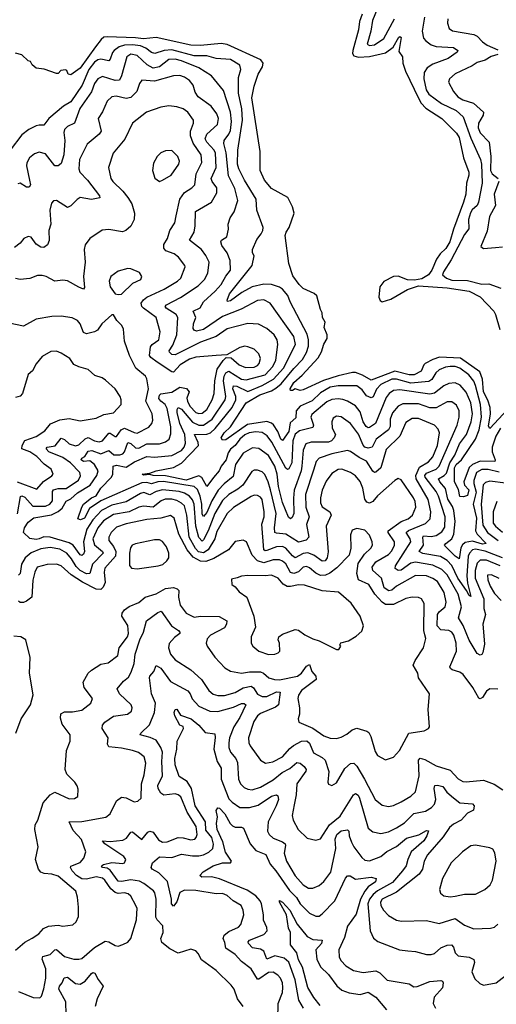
# Model space of a CAD drawing. Extents: x 1443846 to 1577407, y 839182 to 927291.
# Tile 370 of 535: x 1536562 to 1539576, y 868600 to 874830. Entities that reach past the tile are written whole.
import ezdxf

# ---------------------------------------------------------------- set-up
doc = ezdxf.new("R2010")
doc.units = 0

msp = doc.modelspace()

# ---------------------------------------------------------------- linework, layer by layer
at = {"layer": '0CON20XD'}
for points in [[(1538823.6, 874896.4), (1538792.1, 874825), (1538782.8, 874757.2), (1538759.6, 874675), (1538775, 874666.7), (1538805, 874671.4), (1538865, 874710.8), (1538932.5, 874835)], [(1538728.2, 874865), (1538711.5, 874818.5), (1538703.9, 874765), (1538668.3, 874635), (1538666.8, 874615), (1538675, 874601.8), (1538705, 874592.4), (1538775, 874596.7), (1538875, 874620.4), (1538923.7, 874656.4), (1538960, 874720), (1538965, 874724), (1538975, 874716), (1538959.5, 874629.5), (1538982.9, 874595), (1538984.3, 874555), (1539001.4, 874505), (1539083.6, 874333.6), (1539101.7, 874301.7), (1539130.3, 874270.3), (1539231.8, 874205), (1539325, 874110.9), (1539341.6, 874085), (1539369.7, 873955), (1539403.2, 873865), (1539403.3, 873845), (1539388.4, 873795), (1539382.4, 873725), (1539369.3, 873675), (1539304.4, 873505), (1539282.2, 873425), (1539257.2, 873382.8), (1539221.4, 873348.6), (1539197.3, 873315), (1539168.5, 873245), (1539146.6, 873215), (1539105, 873189.4), (1539059.1, 873180.9), (1539015, 873182.8), (1538955, 873206.3), (1538925, 873204.8), (1538865, 873173.9), (1538839.2, 873139.2), (1538833.4, 873075), (1538842.5, 873052.5), (1538855, 873045.3), (1538909.3, 873060.7), (1539015, 873123), (1539084.2, 873145.8), (1539265, 873132.6), (1539405, 873111.7), (1539475, 873076.9), (1539561.1, 872985), (1539572.1, 872965), (1539598.7, 872868.7)], [(1539122.9, 874845), (1539107.8, 874757.8), (1539115, 874713.3), (1539130, 874695), (1539165, 874670), (1539195, 874660.5), (1539305, 874654.1), (1539332.5, 874635), (1539328.8, 874625), (1539271.5, 874585), (1539175, 874548.4), (1539139.2, 874525), (1539119.5, 874495), (1539118.7, 874455), (1539132.8, 874385), (1539148.9, 874358.9), (1539229.8, 874299.8), (1539321.3, 874255), (1539365.6, 874215.6), (1539415, 874080), (1539475.2, 873945), (1539482.7, 873915), (1539487.5, 873795), (1539464.5, 873675), (1539456.1, 873655), (1539422.7, 873627.3), (1539412.1, 873607.9), (1539400.2, 873565), (1539402.8, 873507.2), (1539375, 873471.5), (1539290.6, 873309.4), (1539241.2, 873235), (1539235.6, 873215), (1539261.1, 873195), (1539295, 873182.5), (1539395, 873178.9), (1539485, 873156.6), (1539529.1, 873159.1), (1539605, 873130)], [(1539268.6, 874835), (1539267.3, 874807.3), (1539278.1, 874775), (1539298.2, 874758.2), (1539435, 874735.2), (1539455, 874726.5), (1539489.7, 874689.7), (1539518.8, 874668.8), (1539585, 874639.7)], [(1539703.8, 872425), (1539535, 872242.7), (1539527.8, 872257.8), (1539539.6, 872335), (1539536.7, 872375), (1539521.7, 872421.7), (1539495.2, 872475), (1539488.8, 872555), (1539471.9, 872601.9), (1539348.9, 872688.9), (1539216.5, 872693.5), (1539175, 872680.5), (1539126.7, 872655), (1539117.1, 872645), (1539101.9, 872605), (1539057.3, 872582.7), (1539025, 872582), (1538935, 872606), (1538785, 872548), (1538729.9, 872579.9), (1538685, 872597), (1538667.5, 872597.5), (1538575, 872576.8), (1538482.8, 872547.2), (1538355, 872488.6), (1538335, 872484.4), (1538305, 872493.8), (1538286.9, 872483.1), (1538275, 872483.8), (1538273.3, 872495), (1538295, 872533.3), (1538349.1, 872580.9), (1538449, 872691), (1538471.1, 872728.9), (1538485, 872777.5), (1538506.7, 872813.3), (1538505.4, 872835), (1538487.8, 872882.2), (1538493.8, 872915), (1538476, 872945), (1538474, 872975), (1538464.4, 872995), (1538442.1, 873082.1), (1538425, 873096.7), (1538355, 873128.1), (1538328.6, 873155), (1538288.8, 873208.8), (1538265, 873287.5), (1538240.8, 873465), (1538246.2, 873485), (1538267.1, 873515), (1538297.5, 873605), (1538288, 873645), (1538258, 873705), (1538155, 873761.4), (1538110, 873815), (1538082.9, 873875), (1538082.2, 873995), (1538030.7, 874335), (1538045, 874410), (1538070.9, 874485), (1538098, 874532), (1538101.5, 874555), (1538086.1, 874576.1), (1537875, 874672.4), (1537835, 874678.5), (1537705, 874666.3), (1537645, 874668.6), (1537425, 874717.5), (1537345, 874708.6), (1537295, 874715.9), (1537115, 874721.9), (1537095, 874718.1), (1537077.2, 874705), (1537041.4, 874658.6), (1536945, 874522.9), (1536885, 874480.8), (1536868.1, 874485), (1536859.1, 874509.1), (1536852.5, 874512.5), (1536822.5, 874507.5), (1536805, 874490), (1536795, 874490), (1536717, 874517), (1536665, 874522.5), (1536640, 874545), (1536630, 874565), (1536615, 874570), (1536575, 874607.5), (1536535, 874617.5)], [(1539602.3, 872245), (1539572.5, 872195), (1539549.1, 872125), (1539550.4, 872095), (1539568.8, 872045), (1539567.5, 872035), (1539475, 872036.8), (1539424.9, 872015.1), (1539404.2, 871995.8), (1539370, 871905), (1539374.4, 871884.4), (1539402, 871855), (1539395, 871820), (1539369.5, 871810.5), (1539345, 871812.9), (1539337.7, 871857.7), (1539312.3, 871905), (1539312, 871995), (1539322.4, 872015), (1539355.8, 872044.2), (1539444.8, 872175), (1539467.9, 872235), (1539483.3, 872315), (1539476.6, 872395), (1539444.5, 872515), (1539433.3, 872543.3), (1539402.8, 872582.8), (1539344.9, 872624.9), (1539315, 872634.8), (1539285, 872636.3), (1539255, 872631.9), (1539215, 872613.6), (1539194.5, 872595.5), (1539167.7, 872552.3), (1539148.8, 872541.2), (1539035, 872529.4), (1538945, 872556), (1538915, 872554.6), (1538845, 872521.3), (1538819.1, 872490.9), (1538797.6, 872442.4), (1538785, 872436), (1538755, 872450.7), (1538727.3, 872487.3), (1538695, 872512.9), (1538575, 872514), (1538525, 872504), (1538465, 872468.3), (1538411.8, 872418.2), (1538335, 872384.3), (1538309.8, 872355), (1538308.6, 872311.4), (1538271.8, 872278.2), (1538265, 872223.9), (1538225, 872167.3), (1538213.9, 872175), (1538193.5, 872223.5), (1538166.7, 872266.7), (1538155, 872277.1), (1538125, 872287), (1538002, 872268), (1537865, 872170.9), (1537845, 872170), (1537836.4, 872185), (1537855.9, 872215), (1537895.5, 872254.5), (1537994.8, 872405.2), (1538081.2, 872455), (1538155, 872481.8), (1538182, 872498), (1538215, 872526.2), (1538295, 872623.7), (1538350.6, 872679.4), (1538375.4, 872724.6), (1538387.6, 872765), (1538387.7, 872805), (1538378.9, 872838.9), (1538272.3, 873045), (1538257.2, 873085), (1538224.7, 873125), (1538205, 873138), (1538154.6, 873154.6), (1538105, 873157.1), (1538031.6, 873138.4), (1537967.5, 873102.5), (1537895, 873050), (1537876.4, 873046.4), (1537873.1, 873055), (1537887.8, 873095), (1538031.2, 873275), (1538045.6, 873335), (1538034.5, 873355), (1538034.6, 873375), (1538061.1, 873438.9), (1538088.2, 873475), (1538100, 873495), (1538100.9, 873515), (1538062.5, 873625), (1538057.1, 873695), (1537983.7, 873813.7), (1537947.1, 873885), (1537939, 873915), (1537942, 874005), (1537971.9, 874195), (1537967.5, 874265), (1537946.1, 874365), (1537945.3, 874465), (1537960.7, 874515), (1537955, 874542.9), (1537895, 874576.8), (1537805, 874583.3), (1537745, 874600.8), (1537665, 874601.9), (1537525, 874639.6), (1537475, 874635.7), (1537415.9, 874615.9), (1537395, 874621.8), (1537360.6, 874650.6), (1537324.9, 874664.9), (1537275, 874670.8), (1537225, 874668.2), (1537191.6, 874658.4), (1537160, 874635), (1537148.1, 874621.9), (1537135, 874580.8), (1537125, 874568.8), (1537075, 874579), (1537055, 874575.5), (1537035, 874562), (1536998.1, 874515), (1536956.8, 874415), (1536885, 874310.3), (1536838.3, 874281.7), (1536745.5, 874205), (1536715, 874161.9), (1536685, 874163.3), (1536665, 874157.5), (1536619.4, 874135), (1536575, 874101.8), (1536501.4, 874005)], [(1539595, 871966.8), (1539525, 871983.4), (1539485, 871984.2), (1539451.2, 871965), (1539434, 871915), (1539434.1, 871895), (1539449.7, 871840.3), (1539429.9, 871765), (1539450.3, 871675), (1539444.5, 871595), (1539454.9, 871574.9), (1539511.9, 871515), (1539488.5, 871511.5), (1539425, 871530.8), (1539379.3, 871520.7), (1539362.3, 871507.7), (1539351.7, 871488.3), (1539342.2, 871417.8), (1539315, 871434.3), (1539250.4, 871500.4), (1539247.8, 871505), (1539256.2, 871515), (1539294.4, 871545), (1539307.4, 871575), (1539316.6, 871655), (1539308.3, 871725), (1539299, 871749), (1539270.2, 871795), (1539255, 871863.9), (1539218.1, 871905), (1539211.1, 871925), (1539246.2, 871945), (1539260.2, 871959.8), (1539283.2, 872026.8), (1539312.9, 872075), (1539342.8, 872145), (1539388.3, 872205), (1539417.9, 872285), (1539426.5, 872335), (1539414.8, 872405), (1539385, 872473.1), (1539347.1, 872517.1), (1539315, 872532), (1539275, 872526.7), (1539245, 872512.5), (1539185, 872466.7), (1539155, 872459.2), (1538965, 872487.5), (1538925, 872483.1), (1538898.7, 872465), (1538880, 872440), (1538811.8, 872275), (1538775, 872249.7), (1538765, 872247.5), (1538753.9, 872256.1), (1538734.9, 872284.9), (1538715, 872347.9), (1538686.5, 872386.5), (1538635.5, 872415.5), (1538605.5, 872425.5), (1538575, 872430.4), (1538535, 872425.7), (1538505, 872412.1), (1538409, 872331), (1538403.6, 872315), (1538420, 872265), (1538415, 872250), (1538332, 872228), (1538305, 872208), (1538289.8, 872165), (1538283.4, 872025), (1538265, 871987.9), (1538255, 871984.5), (1538245, 871992.7), (1538156, 872156), (1538126.4, 872196.4), (1538095, 872217), (1538055, 872221.6), (1538012.9, 872215), (1537985, 872202.7), (1537954.7, 872175), (1537925.2, 872135), (1537895, 872112.5), (1537880.8, 872089.2), (1537868, 872045), (1537835.5, 872005), (1537823.5, 871975), (1537787.4, 871932.6), (1537745, 871875.7), (1537713.7, 871933.7), (1537695, 871943.7), (1537615, 871916.6), (1537485, 871943.6), (1537405, 871944.6), (1537385, 871950.9), (1537345, 871948), (1537336.2, 871955), (1537385, 871960), (1537424.8, 871975.2), (1537535, 871995.7), (1537586.1, 872023.9), (1537691.7, 872135), (1537691.2, 872155), (1537666.5, 872205), (1537745, 872206.7), (1537768.6, 872215), (1537797.3, 872242.7), (1537904.7, 872375.3), (1537929.3, 872425), (1537928.7, 872445), (1537909.6, 872495), (1537915, 872513.8), (1537935, 872510.2), (1538005, 872476.6), (1538096.2, 872515), (1538167.4, 872555), (1538229.3, 872625), (1538305.8, 872775), (1538295.8, 872825), (1538145, 873035.5), (1538105, 873056.4), (1538065, 873052.3), (1537962.7, 872997.3), (1537845, 872951), (1537725, 872868.8), (1537679.4, 872859.4), (1537664.5, 872864.5), (1537659.2, 872875), (1537661.8, 872905), (1537675.9, 872945), (1537659.4, 872985), (1537703.9, 873006.1), (1537724.7, 873045), (1537798.6, 873111.4), (1537835.2, 873155), (1537865, 873206.6), (1537894.1, 873245), (1537892, 873305), (1537873.4, 873355), (1537840.3, 873400.3), (1537832.9, 873425), (1537839.2, 873435), (1537871.9, 873455), (1537881.8, 873505), (1537879.4, 873535), (1537893.3, 873576.7), (1537918.2, 873615), (1537941.4, 873685), (1537921.6, 873761.6), (1537882.1, 873842.1), (1537867.8, 873987.8), (1537853.1, 874046.9), (1537855.9, 874065), (1537885.4, 874104.6), (1537895, 874129.2), (1537900.8, 874185), (1537894.2, 874244.2), (1537851.5, 874381.5), (1537774.5, 874475), (1537695, 874524.3), (1537585, 874569.7), (1537545, 874579.3), (1537505, 874577.7), (1537445, 874532.2), (1537405, 874522), (1537367.6, 874545), (1537305, 874604.1), (1537265, 874610.8), (1537240.4, 874595), (1537206, 874474), (1537192.8, 874447.3), (1537165, 874444.8), (1537085, 874470), (1537055, 874455.4), (1537034.2, 874425.8), (1537016.6, 874373.4), (1536942.3, 874267.7), (1536907.5, 874175), (1536865, 874153.8), (1536845.8, 874134.2), (1536840.9, 874115), (1536847, 874065), (1536842, 873975), (1536825, 873920.6), (1536805, 873905.6), (1536785, 873905.7), (1536725, 873981.2), (1536685, 873990.7), (1536655, 873981.1), (1536624.1, 873955.9), (1536606.8, 873925), (1536605.8, 873905), (1536624.7, 873815), (1536630, 873785), (1536620.7, 873769.3), (1536605, 873770.4), (1536565, 873795.7), (1536549.1, 873790.9)], [(1539585, 874608.8), (1539543, 874597), (1539505.7, 874574.3), (1539455, 874558.8), (1539422.7, 874537.3), (1539315, 874486.4), (1539280, 874455), (1539272.9, 874435), (1539305.4, 874375), (1539332.4, 874342.4), (1539365, 874323.1), (1539431.5, 874301.5), (1539495.4, 874245), (1539493.4, 874225), (1539464.3, 874175), (1539461.5, 874145), (1539475, 874112.8), (1539530.6, 874055), (1539541.3, 873965), (1539538.5, 873875), (1539549.1, 873855), (1539586.9, 873825)], [(1537671.5, 873525), (1537673.4, 873616.6), (1537774.1, 873675.9), (1537809.2, 873735), (1537807.8, 873765), (1537779.4, 873805), (1537772.7, 873825), (1537804.8, 873895), (1537800.7, 873985), (1537791.5, 874005), (1537745.3, 874055), (1537735.8, 874075), (1537746.1, 874105), (1537813.3, 874166.7), (1537818.7, 874205), (1537807.8, 874235), (1537772.2, 874282.2), (1537690.8, 874340.8), (1537672, 874372), (1537658.2, 874415), (1537636.2, 874445), (1537605, 874466), (1537575, 874477.2), (1537535, 874475.3), (1537415, 874440.5), (1537335, 874446.5), (1537319.6, 874425), (1537302.5, 874375), (1537265, 874337.3), (1537235, 874331.4), (1537172.5, 874345), (1537145, 874341.5), (1537114.6, 874315), (1537085, 874247.5), (1537058.2, 874205), (1537077.1, 874125), (1537063.5, 874105), (1536987.7, 874042.3), (1536940.7, 873945), (1536936.9, 873885), (1536942.1, 873865), (1536990, 873815), (1537066.5, 873715), (1537068.1, 873701.9), (1537015, 873692.3), (1536945, 873704.4), (1536925, 873692.9), (1536885, 873651.5), (1536865, 873641.9), (1536795, 873685.8), (1536775, 873683.8), (1536762.2, 873667.8), (1536752.9, 873625), (1536758.2, 873535), (1536745.4, 873495), (1536747.4, 873432.6), (1536737.1, 873405), (1536715, 873388.1), (1536695, 873389.4), (1536665, 873408.9), (1536635, 873453.1), (1536615, 873458.2), (1536588.1, 873445), (1536565.7, 873415), (1536528.3, 873388.3)], [(1539600, 871375), (1539515, 871409.2), (1539475, 871409.4), (1539455, 871391.8), (1539441.7, 871345), (1539443, 871295), (1539496.3, 871165), (1539496.5, 871105), (1539507, 871067), (1539491.7, 871005), (1539498, 870932), (1539502, 870878), (1539491.5, 870825), (1539485, 870812.5), (1539475, 870809.2), (1539455, 870820), (1539405, 870904.5), (1539367.4, 870997.4), (1539337.3, 871045), (1539356, 871115), (1539334.5, 871195), (1539265, 871316.9), (1539231, 871351), (1539175, 871378.8), (1539065, 871398), (1539035, 871391.4), (1538975, 871346.7), (1538954.7, 871344.7), (1538936.8, 871356.8), (1538939.6, 871375), (1539035.2, 871525), (1539031.5, 871545), (1539005.3, 871585), (1539021.3, 871598.6), (1539128.8, 871641.2), (1539158.5, 871671.5), (1539161.9, 871715), (1539145.3, 871794.7), (1539068.7, 871925), (1539067.8, 871945), (1539091.2, 871998.8), (1539147.5, 872032.5), (1539175, 872062.7), (1539204.8, 872135), (1539216.5, 872216.5), (1539208.8, 872238.8), (1539185.6, 872265), (1539085, 872305.3), (1539045, 872305.9), (1539005, 872280), (1538965.5, 872194.5), (1538880.3, 872109.7), (1538846.1, 871993.9), (1538815, 871967.5), (1538805, 871965.6), (1538795, 871972.5), (1538755.5, 872035.5), (1538709.4, 872059.4), (1538655, 872098.5), (1538635, 872103.9), (1538535, 872083.1), (1538455, 872056), (1538436.6, 872033.4), (1538419.7, 871979.7), (1538370, 871825), (1538370.7, 871745), (1538392.6, 871685), (1538375.3, 871634.7), (1538390.3, 871555), (1538374.2, 871535.8), (1538324.8, 871524.8), (1538245, 871573.8), (1538185, 871579.7), (1538175.8, 871585.8), (1538173, 871615), (1538183.8, 871705), (1538149, 871855), (1538134.1, 871905), (1538111.7, 871951.7), (1538095, 871968.2), (1538065, 871980.4), (1538045, 871979.2), (1538029.9, 871970.1), (1537972.4, 871885), (1537941.5, 871858.5), (1537885, 871826.1), (1537845, 871787.7), (1537795.8, 871705), (1537754.4, 871595.6), (1537725, 871538.5), (1537715, 871530.3), (1537695, 871554), (1537675.1, 871625.1), (1537665.7, 871765), (1537655, 871792.4), (1537636.7, 871815), (1537604.2, 871834.2), (1537570, 871845), (1537465, 871855.1), (1537425, 871844.8), (1537385, 871822.7), (1537347, 871837), (1537325, 871832.3), (1537235, 871779.8), (1537145, 871758.7), (1537079.4, 871725), (1537024.2, 871665.8), (1536985.9, 871605), (1536964.9, 871525), (1536971.2, 871465), (1536965, 871447.5), (1536955, 871439.2), (1536945, 871443.2), (1536900, 871505), (1536875, 871520.6), (1536755.2, 871554.8), (1536715, 871556.5), (1536684.3, 871545.7), (1536665, 871541.1), (1536625, 871547.3), (1536585.8, 871585), (1536593.2, 871615), (1536615, 871650.4), (1536652.3, 871677.7), (1536763.1, 871696.9), (1536805, 871717), (1536830.9, 871739.1), (1536856, 871784), (1536885, 871797), (1536927.2, 871835), (1537007.7, 871885), (1537050.4, 871945), (1537057.3, 871975), (1537035, 872015.5), (1537005, 872039.1), (1536965.2, 872034.8), (1536951.1, 872045), (1536955.7, 872055), (1536973.6, 872066.4), (1536995, 872099.5), (1537017.2, 872102.8), (1537075, 872083), (1537125, 872104.6), (1537157.1, 872077.1), (1537195, 872075.8), (1537215, 872083.1), (1537225, 872095.4), (1537245, 872155.3), (1537265, 872149), (1537295, 872120.8), (1537315, 872118.3), (1537365, 872145.2), (1537445, 872146.6), (1537485, 872159.3), (1537507.7, 872175), (1537518.7, 872208.7), (1537517.3, 872252.7), (1537495, 872370), (1537481, 872395), (1537454, 872415), (1537442.6, 872432.6), (1537446, 872454), (1537455, 872463.1), (1537525, 872473.9), (1537575, 872504.2), (1537616.5, 872496.5), (1537633.3, 872475), (1537619.7, 872435), (1537622.9, 872415), (1537638.5, 872385), (1537675, 872343.8), (1537695, 872337.1), (1537715, 872340), (1537745, 872362.5), (1537778.3, 872425), (1537792.4, 872465), (1537796.1, 872545), (1537811.2, 872618.8), (1537847.7, 872672.3), (1537868.3, 872691.7), (1537900, 872690), (1537950, 872645), (1537989, 872629), (1538045, 872631.2), (1538065, 872640.7), (1538076.6, 872655), (1538084, 872685), (1538074.6, 872715), (1538045, 872745.6), (1538005, 872760.4), (1537985, 872763.5), (1537955, 872756.5), (1537871.2, 872708.8), (1537804.7, 872705.3), (1537675, 872694.3), (1537635, 872681.9), (1537576.4, 872645), (1537535, 872600.2), (1537525, 872600.6), (1537432, 872662), (1537391.5, 872691.5), (1537382.5, 872705), (1537389.3, 872760.7), (1537399.5, 872775), (1537441.5, 872805), (1537449.6, 872855), (1537424.6, 872945), (1537343.8, 873005), (1537333.9, 873015), (1537330.7, 873035), (1537345, 873057.9), (1537366, 873074), (1537475, 873124.7), (1537560, 873175), (1537580, 873195), (1537608.2, 873265), (1537606.4, 873275), (1537566.2, 873326.2), (1537537.9, 873347.9), (1537486.4, 873366.4), (1537472.5, 873385), (1537472.8, 873407.2), (1537497.2, 873445), (1537512.2, 873495), (1537543.4, 873545), (1537550.5, 873589.5), (1537574.2, 873695), (1537605, 873737.3), (1537650, 873765), (1537669.1, 873785), (1537676.9, 873855), (1537714.3, 873925.7), (1537708.9, 873975), (1537658.9, 874048.9), (1537641.5, 874095), (1537641.7, 874125), (1537660.4, 874175), (1537660.4, 874195), (1537625, 874244.5), (1537595, 874266.1), (1537555, 874278.9), (1537504.4, 874284.4), (1537455, 874277.1), (1537364.2, 874245), (1537275, 874174), (1537227, 874073), (1537154, 873986), (1537123.3, 873895), (1537138.2, 873825), (1537150, 873805), (1537215, 873745.6), (1537245, 873704.4), (1537271.2, 873665), (1537287.7, 873605), (1537285.4, 873564.6), (1537265, 873523.8), (1537233.6, 873496.4), (1537211.8, 873488.2), (1537125, 873501.5), (1537082.4, 873497.6), (1537005, 873445.7), (1536975.6, 873405), (1536968.9, 873375), (1536975.3, 873295.3), (1536965.3, 873205.3), (1536971.9, 873135), (1536966.2, 873125), (1536935, 873136.5), (1536865, 873177.3), (1536835, 873182.5), (1536785, 873174.6), (1536728.8, 873205), (1536705, 873211.5), (1536675, 873211.5), (1536625, 873193.1), (1536565, 873186.2), (1536535, 873192.9)], [(1537445, 873806.2), (1537465, 873814), (1537519.2, 873845), (1537568.6, 873915), (1537572.9, 873935), (1537562.5, 873965), (1537525, 874001.2), (1537485, 874000), (1537455, 873987.5), (1537430.8, 873965), (1537408.7, 873921.3), (1537401.9, 873875), (1537417.3, 873827.3), (1537445, 873806.2)], [(1539591.1, 873805), (1539562.9, 873725), (1539570.7, 873655), (1539532.1, 873585), (1539517.5, 873492.5), (1539477.5, 873395), (1539495, 873381.2), (1539570.9, 873389.1), (1539615, 873393.5)], [(1539615, 871425.7), (1539506.1, 871466.1), (1539445, 871480), (1539425, 871475.6), (1539406, 871455), (1539398.4, 871435), (1539390.6, 871310.6), (1539393.6, 871263.6), (1539415, 871180), (1539405, 871186), (1539388.4, 871218.4), (1539332.1, 871295), (1539295.6, 871375.6), (1539265, 871408), (1539222.6, 871432.6), (1539111.3, 871451.3), (1539088.2, 871465), (1539115.9, 871505), (1539111.9, 871555), (1539116.1, 871563.9), (1539165, 871559.8), (1539196.7, 871565), (1539231.7, 871588.3), (1539251.4, 871618.6), (1539253, 871685), (1539210.2, 871815), (1539195.3, 871845.3), (1539126.3, 871935), (1539124.5, 871945), (1539135, 871959.5), (1539195.3, 871984.7), (1539214.4, 872005), (1539328.4, 872265), (1539340.3, 872315), (1539340.9, 872355), (1539325, 872390.5), (1539295, 872411.1), (1539265, 872411.3), (1539195, 872373.5), (1539155, 872374.8), (1539085, 872398.4), (1538985, 872399), (1538955.2, 872384.8), (1538918.9, 872341.1), (1538905, 872301.2), (1538904.8, 872255), (1538894.6, 872235.4), (1538815.8, 872175), (1538790.5, 872125), (1538765, 872118.8), (1538745, 872125.3), (1538735, 872137.5), (1538705, 872207.7), (1538654.6, 872275), (1538595, 872317.5), (1538565, 872321.8), (1538545, 872309.4), (1538535.4, 872285), (1538538.2, 872245), (1538558.5, 872205), (1538550.4, 872185), (1538532.9, 872165), (1538515, 872155.8), (1538405, 872156.2), (1538371.2, 872145), (1538353.9, 872105), (1538345.8, 872005), (1538342.9, 871975), (1538297.6, 871852.4), (1538293.1, 871803.1), (1538296.3, 871705), (1538285, 871679.4), (1538275, 871672.2), (1538262, 871682), (1538223.9, 871775), (1538198.2, 871875), (1538189.5, 871955), (1538175.5, 872005), (1538135, 872072.3), (1538075, 872117.3), (1538035, 872120.3), (1537975, 872087.7), (1537925.8, 872015), (1537911.3, 871938.7), (1537855, 871892.3), (1537818, 871852), (1537776.8, 871785), (1537745, 871711.8), (1537725, 871685.4), (1537715, 871702), (1537714, 871765), (1537703.8, 871813.8), (1537686.4, 871856.4), (1537665, 871876.4), (1537472.3, 871907.7), (1537435, 871905.3), (1537395, 871892.6), (1537365, 871902.1), (1537335, 871899.5), (1537075.5, 871784.5), (1537004, 871736), (1536971.5, 871675), (1536945.6, 871665.6), (1536930.5, 871670.5), (1536953.9, 871745), (1536965, 871763.4), (1537015, 871804.7), (1537045, 871817.9), (1537074.8, 871865), (1537141.7, 871935), (1537150.2, 871955), (1537152.5, 872005), (1537175, 872010.9), (1537235, 871999.1), (1537286.9, 872033.1), (1537365, 872065.2), (1537415, 872061.2), (1537525, 872071.2), (1537585, 872103.1), (1537602.1, 872125), (1537610.6, 872149.4), (1537605.6, 872204.4), (1537574.9, 872274.9), (1537557.7, 872345), (1537557.1, 872362.9), (1537564.3, 872375.7), (1537585, 872365.3), (1537655, 872282.7), (1537695, 872263.2), (1537725.1, 872264.9), (1537778.1, 872301.9), (1537861.7, 872425), (1537866.3, 872445), (1537851.7, 872545), (1537855.1, 872575), (1537865, 872595.2), (1537885, 872605.6), (1537965, 872555.5), (1537995, 872551), (1538115, 872583), (1538163.7, 872635), (1538181.9, 872675), (1538194, 872775), (1538190.4, 872805), (1538170.8, 872835), (1538125.2, 872875.2), (1538073.1, 872903.1), (1538005, 872906.6), (1537875, 872874.7), (1537804.1, 872825.9), (1537705, 872788.8), (1537545, 872709.1), (1537525, 872711.2), (1537509.1, 872725), (1537508.2, 872735), (1537530.4, 872770.4), (1537556, 872835), (1537561.8, 872945), (1537550.8, 872965), (1537487.8, 873005), (1537481.8, 873015), (1537490, 873025), (1537577.8, 873072.2), (1537690.5, 873145), (1537729.6, 873185), (1537751.5, 873225), (1537759.5, 873295), (1537738.3, 873338.3), (1537710.9, 873375), (1537636.4, 873435), (1537665.4, 873485), (1537671.5, 873525)], [(1537185, 873090), (1537205, 873092.5), (1537276.9, 873163.1), (1537327.5, 873185), (1537334, 873205), (1537319.2, 873229.2), (1537265, 873254), (1537245, 873255.7), (1537185, 873238.9), (1537138.6, 873205), (1537126.9, 873175), (1537135, 873140), (1537165.9, 873095.9), (1537185, 873090)], [(1536547.6, 871702.4), (1536566.9, 871813.1), (1536575, 871816.2), (1536595, 871808.3), (1536645, 871750.9), (1536725, 871751.8), (1536752.2, 871765), (1536769.8, 871785), (1536769.5, 871845), (1536775.4, 871855), (1536805, 871863.5), (1536855, 871864.3), (1536933.9, 871916.1), (1536946.6, 871943.4), (1536941.6, 871965), (1536882.3, 872025), (1536835, 872058.8), (1536745.4, 872095), (1536728.8, 872115), (1536736, 872124), (1536787, 872133), (1536825, 872181.1), (1536845, 872173.1), (1536875.5, 872145), (1536915, 872134.3), (1536935, 872140.3), (1536975, 872177.7), (1536995, 872185.3), (1537035, 872164.7), (1537065, 872157.8), (1537085, 872165.3), (1537125, 872213.1), (1537135, 872212.5), (1537165, 872192.5), (1537175, 872192.9), (1537204.4, 872235.6), (1537225, 872244.5), (1537285, 872216.8), (1537305, 872213.7), (1537377.6, 872252.4), (1537398.5, 872275), (1537404, 872296), (1537400, 872335), (1537359.8, 872415), (1537376.2, 872495), (1537366.6, 872556.6), (1537356.5, 872575), (1537296.7, 872625), (1537255.4, 872705), (1537224.5, 872795), (1537218.3, 872871.7), (1537208, 872895), (1537177, 872927), (1537155, 872962.5), (1537145, 872962.5), (1537081.4, 872905), (1537052.9, 872865), (1537035, 872854.6), (1536985, 872842.2), (1536965, 872850), (1536943.3, 872905), (1536926.9, 872926.9), (1536893.4, 872943.4), (1536825, 872954.4), (1536765, 872952.2), (1536665, 872934.5), (1536585, 872891.1), (1536495, 872909.5)], [(1536545, 871905.9), (1536670.3, 871859.7), (1536712.5, 871907.5), (1536765.9, 871944.1), (1536773.1, 871955), (1536761.4, 871985), (1536717.2, 872017.3), (1536670.8, 872065), (1536625.1, 872095.1), (1536576.2, 872115), (1536576.7, 872135), (1536595, 872167.6), (1536665, 872192.7), (1536721.2, 872228.8), (1536757, 872273), (1536815, 872298.1), (1536875.3, 872305.3), (1536945, 872291.5), (1537045, 872308.2), (1537095, 872331.2), (1537155, 872341.4), (1537204, 872395), (1537204.4, 872425), (1537198.1, 872445), (1537166, 872495), (1537105, 872548.8), (1537083, 872563), (1537037.9, 872577.9), (1536995, 872617.1), (1536935, 872633.1), (1536905, 872647.8), (1536878.6, 872685), (1536825, 872720.6), (1536795, 872732.9), (1536758.8, 872731.2), (1536705, 872698.9), (1536667, 872653), (1536643.1, 872606.9), (1536615.6, 872584.4), (1536580.4, 872465), (1536565, 872447.9), (1536535, 872440)], [(1539585, 870593.3), (1539535, 870596.7), (1539515, 870581.4), (1539489.3, 870540.7), (1539475, 870532.5), (1539465, 870536.2), (1539426.7, 870605), (1539365.8, 870685.8), (1539345, 870700.6), (1539296.2, 870715), (1539285.8, 870725), (1539283.1, 870735), (1539324.6, 870835), (1539322.8, 870885), (1539307.4, 870935), (1539294.6, 870955), (1539275, 870965.2), (1539225, 870969.8), (1539202.5, 870995), (1539205, 871065.6), (1539215, 871082.7), (1539252.8, 871115), (1539259.7, 871145), (1539246.6, 871205), (1539205, 871274), (1539175, 871294.8), (1539135, 871310.9), (1539065, 871313.4), (1538944.6, 871245), (1538915, 871220.5), (1538896.5, 871216.5), (1538867, 871235), (1538850.7, 871295), (1538794.5, 871344.5), (1538791.2, 871365), (1538815, 871398.6), (1538895, 871446.8), (1538915, 871467.9), (1538932.6, 871505), (1538932.9, 871525), (1538892.7, 871585), (1538891.8, 871595), (1538974.6, 871655.4), (1539017.9, 871672.1), (1539045.9, 871695), (1539066.7, 871745), (1539062.1, 871782.1), (1539051.7, 871805), (1538975, 871918), (1538955.8, 871925.8), (1538935, 871914.2), (1538825, 871816), (1538795, 871780.4), (1538775, 871770.4), (1538757.2, 871777.3), (1538743.7, 871795), (1538732.4, 871865), (1538715, 871907.8), (1538685, 871942.5), (1538655, 871963.6), (1538600, 871985), (1538575, 871984.6), (1538535, 871958.5), (1538499.7, 871910.2), (1538475, 871852), (1538463.5, 871805), (1538465, 871773.3), (1538475, 871746.9), (1538523.6, 871715), (1538530.7, 871695), (1538500.4, 871625), (1538512.9, 871462.9), (1538507, 871425), (1538494.3, 871405), (1538475, 871403.3), (1538421.5, 871441.5), (1538385, 871456.8), (1538355, 871452.6), (1538304.5, 871424.5), (1538286.7, 871436.6), (1538245, 871485.8), (1538225, 871497), (1538185, 871494.8), (1538125, 871470.2), (1538115, 871468.6), (1538106.2, 871475), (1538093, 871637), (1538107.4, 871685), (1538108.3, 871715), (1538095, 871793.1), (1538085, 871807.7), (1538065, 871819.6), (1538045, 871820.8), (1538025, 871813.3), (1537915, 871743.8), (1537874.7, 871705), (1537809.5, 871590.5), (1537796.1, 871545), (1537753.2, 871475), (1537725, 871456.4), (1537692.7, 871462.7), (1537672.8, 871482.8), (1537634.2, 871555), (1537618.1, 871695), (1537603.2, 871753.2), (1537585, 871771), (1537555, 871787), (1537525, 871795.2), (1537482, 871795), (1537456.8, 871785), (1537405, 871745.5), (1537345, 871750.8), (1537315, 871744.4), (1537255, 871715.5), (1537155, 871698.4), (1537090.9, 871659.1), (1537056, 871615), (1537024.2, 871544.2), (1537035, 871507.2), (1537085.4, 871465), (1537089.1, 871455), (1537022.1, 871385), (1537005, 871324.6), (1536985, 871322.7), (1536943.5, 871345), (1536919.7, 871369.7), (1536888.6, 871418.6), (1536860.3, 871455), (1536815, 871479.3), (1536755, 871490.2), (1536695, 871481.8), (1536634.5, 871455.5), (1536597.5, 871425), (1536573.3, 871385), (1536565.3, 871324.7), (1536555, 871314.3)], [(1539635, 871897.3), (1539535, 871909.1), (1539508.1, 871901.9), (1539493.7, 871886.3), (1539481.3, 871765), (1539491.5, 871631.5), (1539521.4, 871585), (1539588.9, 871535)], [(1539578.7, 871781.3), (1539555.6, 871715), (1539557.1, 871645), (1539571.2, 871625), (1539615, 871587.2)], [(1536535, 868942.5), (1536595, 868992.2), (1536641.2, 869018.8), (1536682, 869045), (1536711.7, 869078.3), (1536743.3, 869095), (1536805, 869100.6), (1536835.5, 869094.5), (1536897.7, 869102.3), (1536918.7, 869121.3), (1536933.1, 869155), (1536934.6, 869215), (1536927.5, 869277.5), (1536916, 869316), (1536805, 869410), (1536765, 869423.9), (1536717.3, 869427.3), (1536695.3, 869435.3), (1536681.2, 869455), (1536661.5, 869515), (1536678.1, 869595), (1536658.6, 869705), (1536658.8, 869735), (1536676.2, 869765), (1536710.8, 869875), (1536755.5, 869924.5), (1536785, 869941.2), (1536875, 869900), (1536908.3, 869901.7), (1536928.8, 869915), (1536931.7, 869961.7), (1536925, 869982.5), (1536911.2, 870005), (1536860, 870055), (1536848.8, 870085), (1536858.8, 870205), (1536880, 870265), (1536880.6, 870305), (1536831.5, 870371.5), (1536820.2, 870410.2), (1536822.4, 870437.6), (1536845, 870450.9), (1536895, 870451.1), (1536955, 870460.7), (1537011.1, 870505), (1537021.4, 870535), (1536969.4, 870605), (1536962.4, 870637.6), (1536994.4, 870695), (1537015.3, 870714.7), (1537075, 870751.8), (1537120.6, 870759.4), (1537182.7, 870807.3), (1537191.5, 870855), (1537244.6, 870925), (1537250.9, 870945), (1537246.6, 870996.6), (1537207.9, 871055), (1537210.8, 871075), (1537225.2, 871094.8), (1537255, 871117.3), (1537315, 871142.7), (1537355, 871175.3), (1537425, 871197.6), (1537485, 871230.2), (1537535, 871236.3), (1537558, 871228), (1537567.6, 871217.6), (1537566.3, 871175), (1537576.2, 871126.2), (1537615.6, 871075), (1537665, 871048.4), (1537705, 871055.7), (1537823.2, 871053.2), (1537871.4, 871025), (1537870, 871005), (1537857.4, 870982.6), (1537769.4, 870935), (1537748, 870912), (1537741.4, 870885), (1537746.9, 870865), (1537795, 870797.1), (1537858.3, 870728.3), (1537895, 870707.5), (1537965, 870694.1), (1538015, 870702.5), (1538085, 870702.4), (1538104, 870694), (1538137.5, 870665), (1538174.3, 870654.3), (1538205, 870653.1), (1538319.1, 870675), (1538344.4, 870695.6), (1538375, 870738.8), (1538395, 870749.2), (1538408.9, 870705), (1538433.8, 870675), (1538437.3, 870655), (1538344.7, 870585), (1538325.3, 870555), (1538320.9, 870535), (1538332.1, 870475), (1538332.2, 870435), (1538322.5, 870405), (1538326.2, 870385), (1538416.7, 870346.7), (1538485, 870299.1), (1538525, 870282.7), (1538565, 870281.1), (1538595, 870289.4), (1538631.4, 870308.6), (1538664.2, 870335.8), (1538695, 870347.7), (1538758.1, 870328.1), (1538769.6, 870319.6), (1538783.5, 870295), (1538809.1, 870199.1), (1538825, 870173.3), (1538875, 870146.7), (1538925, 870163.8), (1538964, 870205), (1539022.5, 870315), (1539120.5, 870329.5), (1539147.5, 870345), (1539153.3, 870355), (1539146, 870465), (1539154.3, 870565), (1539083.8, 870665), (1539080, 870695), (1539050, 870745), (1539062.9, 870775), (1539115.5, 870855), (1539131.2, 870915), (1539125, 870938.1), (1539117.5, 870965), (1539120.8, 871135), (1539104, 871165), (1539085, 871174.5), (1539045, 871176.2), (1539005, 871167.9), (1538925, 871129.7), (1538875, 871129.6), (1538855, 871143.1), (1538808.4, 871195), (1538770.8, 871255), (1538704.2, 871285), (1538694.4, 871325), (1538701.7, 871388.3), (1538742, 871448), (1538783.5, 871485), (1538792.5, 871505), (1538791.5, 871525), (1538775, 871568.8), (1538745, 871600), (1538695, 871610.8), (1538665, 871598.8), (1538655, 871570), (1538656.7, 871485), (1538645, 871441.2), (1538567.9, 871362.1), (1538522.9, 871327.1), (1538495, 871314.8), (1538465, 871312.8), (1538435, 871327.5), (1538395, 871362.4), (1538375, 871369.7), (1538355, 871364.7), (1538324.9, 871335.1), (1538295, 871326.1), (1538275, 871332.3), (1538245, 871387.4), (1538225, 871404.3), (1538205, 871411.9), (1538165, 871411.6), (1538105, 871393.2), (1538066.2, 871406.2), (1538032.2, 871442.2), (1537997.1, 871525), (1537975, 871537.1), (1537925, 871527.1), (1537882.2, 871475), (1537790.6, 871419.4), (1537739.1, 871400.9), (1537705, 871403.8), (1537659.1, 871429.1), (1537621, 871475), (1537568, 871575), (1537538.2, 871675), (1537515, 871692.5), (1537455.2, 871674.8), (1537365, 871666.7), (1537235, 871640), (1537175, 871618.2), (1537141.3, 871585), (1537125.3, 871555), (1537125.3, 871535), (1537156, 871496), (1537169.5, 871465), (1537168.2, 871435), (1537101.1, 871358.9), (1537095.2, 871335), (1537102.4, 871267.6), (1537090.6, 871239.4), (1537075.8, 871225), (1537045, 871226.2), (1536959.7, 871269.7), (1536888.1, 871318.1), (1536825, 871374.2), (1536795, 871384.7), (1536736.5, 871383.5), (1536672.5, 871365), (1536658.2, 871335), (1536645.6, 871284.4), (1536637.9, 871175), (1536605, 871150.9), (1536585, 871142), (1536565, 871141.8), (1536555, 871151.4)], [(1537305, 871354.4), (1537437, 871373), (1537466.6, 871383.4), (1537491.4, 871405), (1537506, 871425), (1537505.7, 871454.3), (1537490.5, 871495), (1537465, 871528.1), (1537445, 871538.5), (1537415, 871537.8), (1537295, 871514.2), (1537273.8, 871505), (1537262.6, 871487.4), (1537256.3, 871453.7), (1537257.1, 871377.1), (1537268.8, 871358.8), (1537305, 871354.4)], [(1538135, 870813.6), (1538175, 870814.2), (1538197, 870823), (1538207.5, 870835), (1538206, 870885), (1538195.9, 870905.9), (1538200, 870925), (1538225, 870942.5), (1538305, 870970.4), (1538325, 870967.1), (1538365, 870937.2), (1538415, 870911.6), (1538455, 870899.4), (1538565, 870843.8), (1538580, 870845), (1538592.5, 870865), (1538587.5, 870875), (1538593.9, 870886.1), (1538640.7, 870899.3), (1538690.3, 870929.7), (1538725, 870960), (1538737.1, 870995), (1538714.4, 871055), (1538657.8, 871137.8), (1538577.2, 871207.2), (1538475, 871216.6), (1538362.3, 871252.3), (1538325, 871254.8), (1538275, 871242.3), (1538253, 871243), (1538227.2, 871257.2), (1538195.7, 871295.7), (1538155, 871314.6), (1538115, 871310), (1538005, 871312.7), (1537965, 871308.2), (1537938, 871298), (1537901.2, 871288.8), (1537904, 871255), (1537925, 871242), (1537949.6, 871209.6), (1537998.8, 871175), (1538041.9, 871055), (1538054.2, 870985), (1538026.2, 870925), (1538026.2, 870885), (1538036.2, 870865), (1538073.8, 870835), (1538135, 870813.6)], [(1539595, 871293.9), (1539545, 871317.7), (1539521.4, 871315), (1539522.5, 871285), (1539538.2, 871245), (1539565, 871199.5), (1539606.7, 871155)], [(1536555, 868680.5), (1536647.1, 868642.9), (1536689.4, 868640.6), (1536699.1, 868650.9), (1536715, 868698), (1536727.8, 868765), (1536727.5, 868825), (1536703.7, 868885), (1536708.6, 868901.4), (1536755, 868914.7), (1536785, 868943.8), (1536795, 868945.4), (1536845, 868901.2), (1536905, 868885.5), (1536935, 868884.5), (1536955, 868889.5), (1537035, 868959.2), (1537101.5, 868998.5), (1537125, 868995.5), (1537165, 868970.8), (1537185, 868968), (1537215, 868977.1), (1537245, 868993.3), (1537264, 869016), (1537301.1, 869135), (1537303.5, 869175), (1537304, 869205), (1537297.3, 869225), (1537263.7, 869283.6), (1537248.8, 869298.8), (1537225, 869305.8), (1537185, 869300.8), (1537165, 869308), (1537139.3, 869329.3), (1537100.3, 869385), (1537085, 869397.7), (1537045, 869405.2), (1536985, 869391.7), (1536955, 869394.2), (1536921.1, 869415), (1536892.7, 869445), (1536882.5, 869465), (1536885.5, 869474.5), (1536945, 869497.8), (1536966.8, 869525), (1536979.5, 869565), (1536953.3, 869643.3), (1536899.4, 869699.4), (1536875.5, 869754.5), (1536955, 869756.7), (1537107.2, 869782.8), (1537135, 869804), (1537173.1, 869886.9), (1537205, 869910), (1537235.3, 869905.3), (1537285, 869881.1), (1537308.8, 869885), (1537330, 869905), (1537332.5, 869995), (1537348.1, 870051.9), (1537360.4, 870125), (1537349.4, 870165), (1537312.3, 870192.3), (1537275.7, 870205.7), (1537205, 870221.2), (1537125, 870228.5), (1537118.2, 870245), (1537121.8, 870285), (1537084, 870344), (1537084.5, 870365), (1537099.4, 870385), (1537155, 870423.6), (1537243.3, 870435), (1537268.9, 870455), (1537273.3, 870475), (1537266.9, 870495), (1537192.7, 870565), (1537178.8, 870595), (1537219.1, 870645), (1537249.9, 870670.1), (1537267.8, 870702.2), (1537284.8, 870755.2), (1537293, 870815), (1537321.8, 870905), (1537345.7, 870955), (1537364.6, 871025.4), (1537435, 871079.3), (1537456.5, 871086.5), (1537522.7, 870995), (1537565.8, 870965.8)], [(1536537.1, 870315), (1536571.9, 870405), (1536630.5, 870495), (1536647.2, 870557.2), (1536624.5, 870695), (1536628.6, 870795), (1536601.2, 870905), (1536570, 870925), (1536525, 870928)], [(1537565.8, 870965.8), (1537575.6, 870955), (1537574.4, 870945), (1537539.9, 870920.1), (1537507.6, 870882.4), (1537503.9, 870855), (1537515.4, 870815), (1537545, 870779.2), (1537645, 870715.5), (1537711.2, 870655), (1537758.5, 870585), (1537785, 870562.5), (1537815, 870554.2), (1537856.5, 870553.5), (1537925, 870573.4), (1537975, 870601.6), (1538025, 870611.7), (1538041.3, 870601.3), (1538065, 870562.6), (1538095, 870548.1), (1538125, 870548.3), (1538185, 870577.7), (1538210, 870575), (1538197.9, 870495), (1538179.6, 870480.4), (1538085, 870439.5), (1538066.2, 870425), (1538041.7, 870388.3), (1538008.5, 870285), (1538010.4, 870255), (1538019.1, 870235), (1538085.8, 870145), (1538116.4, 870126.4), (1538163.1, 870133.1), (1538225, 870165.3), (1538271, 870219), (1538293.8, 870236.2), (1538345, 870264.8), (1538377.5, 870267.5), (1538395, 870251.5), (1538419.9, 870189.9), (1538475, 870162), (1538493.7, 870143.7), (1538516.8, 870073.2), (1538511.2, 870005), (1538515, 869992.5), (1538535, 869984), (1538565, 870000), (1538619.2, 870090.8), (1538655, 870122.7), (1538675, 870125.6), (1538695, 870106.5), (1538742.9, 870025), (1538809.6, 869895), (1538855, 869860), (1538895, 869852.1), (1538925, 869857.3), (1538975, 869880), (1539035, 869916.4), (1539064.5, 869945), (1539089.2, 870045), (1539083.3, 870145), (1539095, 870157.3), (1539125, 870148.4), (1539195, 870108), (1539285, 870081.6), (1539335, 870027.1), (1539365, 870009.1), (1539385, 870006.5), (1539495, 870018.9), (1539562.4, 869992.4), (1539617.4, 869957.4)], [(1537975.7, 868585), (1537940, 868635), (1537918.6, 868695), (1537900.2, 868720.2), (1537805, 868813.3), (1537711.5, 868881.5), (1537690.9, 868920.9), (1537675, 868938), (1537645, 868948.6), (1537565, 868923.3), (1537510.9, 868950.9), (1537461.1, 868991.1), (1537453.5, 869015), (1537468.6, 869055), (1537466.4, 869096.4), (1537430.4, 869135), (1537422, 869152), (1537424.2, 869264.2), (1537417.3, 869305), (1537408.5, 869318.5), (1537347.3, 869365), (1537318.6, 869378.6), (1537265, 869386.6), (1537206.5, 869376.5), (1537185, 869379.4), (1537135, 869449.2), (1537115, 869461.1), (1537085, 869465.8), (1537079.5, 869475), (1537092.9, 869485), (1537145, 869497.9), (1537215, 869490.4), (1537225, 869495.7), (1537233.5, 869515), (1537221.4, 869535), (1537099.6, 869615), (1537086.2, 869635), (1537135, 869629), (1537215, 869637.3), (1537238.1, 869651.9), (1537265, 869689.2), (1537275, 869690.6), (1537335, 869643.3), (1537371.5, 869688.5), (1537385, 869696.2), (1537405, 869687.9), (1537440.2, 869640.2), (1537465, 869624.7), (1537495, 869627.1), (1537565, 869654.8), (1537595, 869653.3), (1537645, 869640), (1537668.6, 869645), (1537678.8, 869655), (1537684.1, 869675), (1537677.7, 869725), (1537621.1, 869815), (1537581.4, 869911.4), (1537565, 869924.7), (1537545, 869930.5), (1537473.8, 869923.8), (1537454.7, 869935), (1537438.1, 869965), (1537435.9, 869985), (1537464.8, 870045.2), (1537459.8, 870135), (1537464, 870195), (1537455.3, 870225), (1537425, 870270), (1537388, 870288), (1537324, 870305), (1537327.1, 870315), (1537382.2, 870367.8), (1537415.3, 870445), (1537421.6, 870505), (1537395.4, 870565), (1537383.1, 870665), (1537384.6, 870675.4), (1537409.4, 870705), (1537425, 870743.3), (1537455, 870725.6), (1537515, 870642.8), (1537625, 870582.4), (1537639.7, 870565), (1537652.9, 870532.9), (1537695.2, 870485.2), (1537765, 870454.7), (1537815, 870453), (1537915, 870479.1), (1537965, 870502), (1537982.4, 870502.4), (1537991.4, 870495), (1537953.7, 870415), (1537916.3, 870355), (1537888.1, 870285), (1537884.2, 870255), (1537885.3, 870225), (1537894.7, 870195), (1537928, 870155), (1537939.4, 870129.4), (1537945.4, 870025), (1537958.8, 869995), (1537981.2, 869971.2), (1538005, 869960), (1538033.1, 869956.9), (1538084.4, 869974.4), (1538165, 870019.5), (1538222.7, 870067.3), (1538269.3, 870090.7), (1538315, 870128.9), (1538335, 870125.5), (1538360.8, 870105), (1538373.2, 870085), (1538371.3, 870075), (1538314.3, 869995.7), (1538310.3, 869925), (1538297.6, 869862.4), (1538284.6, 869794.6), (1538291.9, 869765), (1538323.3, 869705), (1538380.3, 869650.3), (1538435, 869637.5), (1538465, 869645.8), (1538520.8, 869735), (1538589.4, 869790.6), (1538672.7, 869925), (1538685, 869932.7), (1538702, 869922), (1538711, 869905), (1538766.4, 869715), (1538795, 869690.4), (1538845, 869680.4), (1538895, 869690.4), (1538945, 869715.3), (1538995, 869747.3), (1539055, 869807.5), (1539128.8, 869821.2), (1539167.1, 869845), (1539184.4, 869865.6), (1539194.7, 869895), (1539182.7, 869965), (1539186.5, 869983.5), (1539205, 869985.9), (1539237.1, 869977.1), (1539262.9, 869942.9), (1539305.2, 869905.2), (1539345, 869874.8), (1539425, 869868.9), (1539435.5, 869855), (1539432.1, 869827.9), (1539395, 869808.2), (1539353.3, 869765), (1539305, 869740.4), (1539281, 869719), (1539240.7, 869659.3), (1539140.7, 869545), (1539120.3, 869505), (1539108.8, 869455), (1539087.9, 869422.1), (1538945, 869308.6), (1538855, 869265.3), (1538844.7, 869245), (1538845.3, 869225.3), (1538861.8, 869195), (1538895, 869160.6), (1538945, 869132.9), (1538976.2, 869126.2), (1539135, 869129.1), (1539215, 869110.8), (1539315, 869143.2), (1539375, 869100.8), (1539435, 869077.5), (1539539.1, 869080.9), (1539565, 869088), (1539585, 869105.8)], [(1538193.6, 868505), (1538196.5, 868605), (1538224, 868675), (1538226.5, 868705), (1538222.9, 868735), (1538210.7, 868765), (1538193.6, 868785), (1538165, 868802), (1538135, 868800.6), (1538075, 868759.6), (1538065, 868759.6), (1538025, 868823.5), (1537965, 868870), (1537924.5, 868915), (1537866.6, 868955), (1537858.3, 868991.7), (1537848.9, 869015), (1537855, 869037.7), (1537885, 869061), (1537945, 869087.3), (1537960.4, 869105), (1537979.1, 869165), (1537976.2, 869195), (1537962.1, 869225), (1537912.5, 869255), (1537875, 869287.1), (1537845, 869300.3), (1537805, 869297.6), (1537675, 869319.7), (1537605, 869322.3), (1537573.8, 869306.2), (1537555, 869247.3), (1537535, 869220), (1537521.8, 869235), (1537521.1, 869265), (1537497, 869377), (1537442.5, 869432.5), (1537399.2, 869455), (1537392.9, 869465), (1537400.8, 869495), (1537445, 869532.1), (1537525, 869527.5), (1537585, 869550.3), (1537655, 869539.5), (1537695, 869539.8), (1537725, 869545.7), (1537758.5, 869561.5), (1537782.8, 869585), (1537786.7, 869613.3), (1537776.6, 869655), (1537739.5, 869700.5), (1537737.2, 869755), (1537672.4, 869855), (1537647.8, 869965), (1537620.3, 870010.3), (1537570.9, 870040.9), (1537545.3, 870115), (1537542.4, 870155), (1537555.5, 870215), (1537557.1, 870265), (1537597.8, 870345), (1537595, 870358), (1537575, 870366.7), (1537542.5, 870425), (1537539.3, 870445), (1537545, 870464.2), (1537555, 870467.5), (1537578.8, 870428.8), (1537646.8, 870405), (1537695, 870366.2), (1537735, 870318.8), (1537795, 870311.2), (1537798.2, 870288.2), (1537790.3, 870215), (1537811.8, 870135), (1537835, 870093.8), (1537835.3, 870025), (1537885, 869899.6), (1537905, 869878.8), (1537955, 869844.1), (1538015, 869844.4), (1538070.4, 869859.6), (1538155, 869916.2), (1538185, 869924.5), (1538195, 869919.5), (1538197.9, 869895), (1538184.7, 869855), (1538132.5, 869755), (1538128.8, 869695), (1538139.5, 869675), (1538165, 869650.4), (1538225, 869626.8), (1538240.4, 869615), (1538243.3, 869605), (1538234, 869555), (1538249.7, 869505), (1538305, 869412.9), (1538355, 869356.2), (1538388.8, 869335), (1538415, 869334.6), (1538455, 869350.9), (1538485, 869376.4), (1538530, 869435), (1538561, 869585), (1538557.8, 869645), (1538567.6, 869675), (1538595, 869697.3), (1538635, 869704.4), (1538644.4, 869695), (1538644.6, 869665), (1538659.3, 869625), (1538674.6, 869595), (1538725, 869527.5), (1538745, 869511.5), (1538775, 869507.2), (1538845, 869534.7), (1538883.4, 869566.6), (1538945, 869598.3), (1539009.2, 869650.8), (1539087.1, 869672.9), (1539135, 869698.5), (1539146.5, 869696.5), (1539137.3, 869665), (1539118.4, 869635), (1539038.4, 869565), (1539015.8, 869515), (1539005.3, 869475), (1538983.8, 869445), (1538918.8, 869371.2), (1538825, 869318.3), (1538797.1, 869295), (1538773.3, 869265), (1538763.1, 869235), (1538778.5, 869065), (1538798.8, 869018.8), (1538827.3, 868997.3), (1538963.3, 868943.3), (1539017.5, 868937.5), (1539065, 868933.3), (1539135, 868914), (1539165, 868914), (1539185, 868920.8), (1539225, 868956.5), (1539265, 868974.4), (1539292.5, 868975), (1539305, 868961.2), (1539316.2, 868925), (1539335, 868906.2), (1539405, 868898), (1539433.8, 868883.8), (1539439.1, 868865), (1539421.9, 868805), (1539441.1, 868761.1), (1539471.4, 868731.4), (1539495, 868720.5), (1539575, 868735.7), (1539659.6, 868800.4)], [(1538105, 869042.2), (1538126.2, 869065), (1538124.6, 869085), (1538103, 869133), (1538104.7, 869165), (1538091.6, 869235), (1538082.1, 869255), (1538055, 869285.3), (1538001.2, 869321.2), (1537825, 869394.1), (1537775, 869406.2), (1537713.3, 869403.3), (1537701.9, 869415), (1537722.9, 869437.1), (1537785.7, 869475), (1537845, 869494), (1537895, 869494.7), (1537901.5, 869505), (1537862.5, 869562.5), (1537847, 869627), (1537810.9, 869705), (1537805.7, 869744.3), (1537812.5, 869785), (1537804.5, 869825), (1537815, 869841.9), (1537825, 869840), (1537860, 869805), (1537893.9, 869743.9), (1537908.5, 869728.5), (1537925, 869720), (1537965, 869721.4), (1537977.5, 869715), (1538019.7, 869615), (1538055, 869573.4), (1538117.5, 869547.5), (1538145, 869485.4), (1538181.1, 869445), (1538268.9, 869318.9), (1538311.6, 869275), (1538335, 869234.7), (1538395, 869175.4), (1538435, 869156.4), (1538455, 869157.5), (1538475, 869171.2), (1538553.9, 869255), (1538622.1, 869397.9), (1538635, 869413.5), (1538651.7, 869411.7), (1538685, 869391.5), (1538785, 869403.8), (1538816.7, 869395), (1538811.5, 869375), (1538766.3, 869343.7), (1538743.7, 869316.3), (1538717.9, 869265), (1538689.9, 869170.1), (1538634.7, 869095), (1538617, 869023), (1538579.6, 868945), (1538581.7, 868898.3), (1538595, 868874.4), (1538625, 868843.5), (1538673.1, 868813.1), (1538735, 868800.9), (1538815, 868811.2), (1538839.3, 868799.3), (1538885, 868752.9), (1539025, 868728.5), (1539055, 868710.6), (1539075, 868711.5), (1539155, 868744.6), (1539225, 868750), (1539235, 868745.8), (1539240, 868735), (1539235.3, 868704.7), (1539183.3, 868645), (1539176, 868605), (1539192.5, 868575)], [(1539285, 869278.6), (1539315, 869283.3), (1539375, 869295.6), (1539445, 869295.8), (1539503.2, 869326.8), (1539538, 869355), (1539552.9, 869385), (1539574.4, 869505), (1539567.6, 869557.6), (1539555, 869581.2), (1539535, 869590), (1539445, 869605.8), (1539415, 869603.1), (1539361.4, 869565), (1539290.6, 869495), (1539235.6, 869395), (1539216.2, 869325), (1539222.7, 869302.7), (1539245, 869286), (1539285, 869278.6)], [(1538462.2, 868592.2), (1538422.8, 868642.8), (1538384.8, 868705), (1538351, 868835), (1538325, 868880), (1538315.2, 868925.2), (1538274.6, 868975), (1538274, 869055), (1538262.4, 869082.4), (1538249.2, 869165), (1538204.5, 869245), (1538205, 869256.7), (1538225, 869245.4), (1538269.5, 869195), (1538317.2, 869107.2), (1538379.3, 869029.3), (1538415, 869009.3), (1538474, 869005), (1538471.1, 868985), (1538435.3, 868944.7), (1538440.7, 868885), (1538465, 868836.4), (1538515, 868787.7), (1538566.8, 868716.8), (1538599.7, 868689.7), (1538645, 868672.4), (1538715, 868661.1), (1538765, 868675.8), (1538814.6, 868644.6), (1538881.9, 868565)], [(1538356.1, 868575), (1538328.1, 868625), (1538304.1, 868755), (1538265, 868866.2), (1538235, 868891.2), (1538175.7, 868905.7), (1538124.2, 868884.2), (1538105, 868935.4), (1538085, 868948.1), (1538035, 868956.2), (1538009.3, 868985), (1538006.4, 868995), (1538015.3, 869004.7), (1538105, 869042.2)], [(1536856.8, 868535), (1536853.8, 868615), (1536809.5, 868695), (1536814.2, 868715), (1536829.7, 868735), (1536842.7, 868767.3), (1536865, 868772.3), (1536915, 868731.2), (1536945, 868727.1), (1536975, 868746.9), (1537015, 868795.5), (1537025, 868800.6), (1537037.3, 868797.3), (1537057.6, 868757.6), (1537090.5, 868715), (1537050.9, 868635), (1537038.5, 868585)]]:
    msp.add_lwpolyline(points, dxfattribs=at)

doc.saveas('drawing.dxf')
